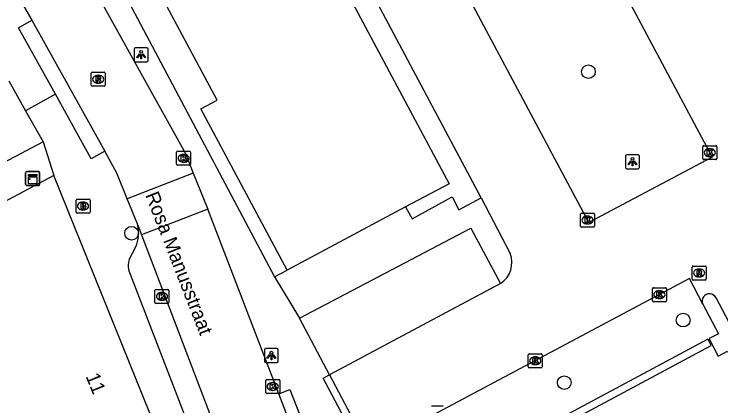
# Model space of a CAD drawing. Extents: x 160304 to 160954, y 383686 to 384161.
# Drawn here: x 160761.5 to 160812, y 383939.6 to 383967.6 of the extents above; entities that cross this region are included whole.
import ezdxf

# ---------------------------------------------------------------- set-up
doc = ezdxf.new("R2010")
doc.units = 0
for name, color, linetype in [('IMGEO_Boom', 7, 'Continuous'), ('IMGEO_Brandkraan', 7, 'Continuous'), ('IMGEO_Kast', 7, 'Continuous'), ('IMGEO_Kolk', 7, 'Continuous'), ('IMGEO_Lichtpunt', 7, 'Continuous'), ('IMGEO_Openbare_ruimte_label', 7, 'Continuous'), ('IMGEO_Pand', 7, 'Continuous'), ('IMGEO_Pand_nummerreeks', 7, 'Continuous'), ('IMGEO_Parkeervlak_open', 7, 'Continuous'), ('IMGEO_Rijbaan_lokaal_open', 7, 'Continuous'), ('IMGEO_Rioolput', 7, 'Continuous'), ('IMGEO_Voetpad_open', 7, 'Continuous')]:
    doc.layers.add(name, color=color, linetype=linetype)

msp = doc.modelspace()

# ---------------------------------------------------------------- linework, layer by layer
at = {"layer": 'IMGEO_Boom'}
for centre in [(160802.499, 383963.445), (160769.849, 383951.898), (160809.27, 383945.682), (160800.773, 383941.214)]:
    msp.add_circle(centre, 0.489, dxfattribs=at)
at = {"layer": 'IMGEO_Brandkraan'}
for p, q in [((160765.883, 383953.413), (160765.883, 383954.265)), ((160765.958, 383954.339), (160766.81, 383954.339)), ((160766.371, 383954.119), (160766.396, 383954.119)), ((160766.884, 383954.265), (160766.884, 383953.413)), ((160766.81, 383953.339), (160765.958, 383953.339)), ((160766.394, 383953.559), (160766.369, 383953.559))]:
    msp.add_line(p, q, dxfattribs=at)
for points in [[(160765.883, 383953.413), (160765.883, 383954.265)], [(160765.958, 383954.339), (160766.81, 383954.339)], [(160766.884, 383954.265), (160766.884, 383953.413)], [(160766.231, 383954.039), (160766.231, 383953.639), (160766.444, 383953.639)], [(160766.462, 383954.039), (160766.231, 383954.039)], [(160766.41, 383953.958), (160766.356, 383953.958), (160766.356, 383953.882)], [(160766.356, 383953.882), (160766.409, 383953.882)], [(160766.418, 383953.806), (160766.356, 383953.806), (160766.356, 383953.725)], [(160766.356, 383953.725), (160766.418, 383953.725)], [(160766.81, 383953.339), (160765.958, 383953.339)]]:
    msp.add_lwpolyline(points, dxfattribs=at)
for centre, radius, start, end in [((160765.96, 383954.263), 0.0765, 91.552, 178.448), ((160765.96, 383954.263), 0.0765, 91.552, 178.448), ((160766.808, 383954.263), 0.0765, 1.552, 88.448), ((160766.808, 383954.263), 0.0765, 1.552, 88.448), ((160766.411, 383953.92), 0.0379, 267.8285, 90.9355), ((160766.419, 383953.765), 0.0404, 269.8759, 90.5077), ((160766.45, 383953.89), 0.251, 268.6676, 293.5347), ((160766.466, 383953.894), 0.145, 59.4692, 91.5367), ((160766.491, 383953.941), 0.0922, 285.5137, 58.1501), ((160766.496, 383953.749), 0.105, 301.3115, 78.989), ((160765.96, 383953.415), 0.0765, 181.552, 268.448), ((160765.96, 383953.415), 0.0765, 181.552, 268.448), ((160766.808, 383953.415), 0.0765, 271.552, 358.448), ((160766.808, 383953.415), 0.0765, 271.552, 358.448)]:
    msp.add_arc(centre, radius, start, end, dxfattribs=at)
for centre, major_axis, ratio, start_param, end_param in [((160766.37, 383953.839), (-0.387, 0.002), 0.722429, 4.712389, 7.853982), ((160766.395, 383953.839), (-0.39, 0.002), 0.717154, 1.570796, 4.712389)]:
    msp.add_ellipse(centre, major_axis=major_axis, ratio=ratio, start_param=start_param, end_param=end_param, dxfattribs=at)
at = {"layer": 'IMGEO_Kast'}
for p, q in [((160762.283, 383955.378), (160762.283, 383956.219)), ((160762.283, 383956.219), (160762.283, 383955.378)), ((160762.358, 383956.303), (160763.199, 383956.303)), ((160763.199, 383956.303), (160762.358, 383956.303)), ((160763.283, 383956.228), (160763.283, 383955.387)), ((160763.283, 383955.387), (160763.283, 383956.228)), ((160763.208, 383955.303), (160762.367, 383955.303)), ((160762.367, 383955.303), (160763.208, 383955.303))]:
    msp.add_line(p, q, dxfattribs=at)
for points in [[(160762.478, 383956.093), (160763.078, 383956.093), (160763.078, 383956.008), (160762.478, 383956.008), (160762.478, 383956.093)], [(160762.478, 383955.918), (160763.078, 383955.918), (160763.078, 383955.429), (160762.478, 383955.429), (160762.478, 383955.918)]]:
    msp.add_lwpolyline(points, dxfattribs=at)
msp.add_circle((160762.562, 383955.767), 0.0377, dxfattribs=at)
for centre, start, end in [((160762.361, 383956.225), 92.4484, 184.2845), ((160762.361, 383956.225), 92.4484, 184.2845), ((160763.205, 383956.225), 2.4484, 94.2845), ((160763.205, 383956.225), 2.4484, 94.2845), ((160762.361, 383955.381), 182.4484, 274.2845), ((160762.361, 383955.381), 182.4484, 274.2845), ((160763.205, 383955.381), 272.4484, 4.2845), ((160763.205, 383955.381), 272.4484, 4.2845)]:
    msp.add_arc(centre, 0.0779, start, end, dxfattribs=at)
at = {"layer": 'IMGEO_Kolk'}
for p, q in [((160810.747, 383958.156), (160811.599, 383958.156)), ((160773.073, 383956.829), (160773.073, 383957.681)), ((160773.148, 383957.755), (160774, 383957.755)), ((160774.074, 383957.681), (160774.074, 383956.829)), ((160810.672, 383957.23), (160810.672, 383958.082)), ((160811.16, 383957.936), (160811.185, 383957.936)), ((160811.673, 383958.082), (160811.673, 383957.23)), ((160773.561, 383957.535), (160773.586, 383957.535)), ((160811.599, 383957.156), (160810.747, 383957.156)), ((160811.183, 383957.376), (160811.158, 383957.376)), ((160774, 383956.755), (160773.148, 383956.755)), ((160773.584, 383956.975), (160773.559, 383956.975)), ((160801.936, 383952.412), (160801.936, 383953.264)), ((160802.011, 383953.338), (160802.863, 383953.338)), ((160802.424, 383953.118), (160802.449, 383953.118)), ((160802.937, 383953.264), (160802.937, 383952.412)), ((160802.863, 383952.338), (160802.011, 383952.338)), ((160802.447, 383952.558), (160802.422, 383952.558)), ((160771.524, 383946.955), (160771.524, 383947.807)), ((160771.599, 383947.881), (160772.451, 383947.881)), ((160772.012, 383947.661), (160772.037, 383947.661)), ((160772.525, 383947.807), (160772.525, 383946.955)), ((160807.07, 383947.077), (160807.07, 383947.929)), ((160807.145, 383948.003), (160807.997, 383948.003)), ((160807.558, 383947.783), (160807.583, 383947.783)), ((160808.071, 383947.929), (160808.071, 383947.077)), ((160772.035, 383947.101), (160772.01, 383947.101)), ((160807.581, 383947.223), (160807.556, 383947.223)), ((160772.451, 383946.881), (160771.599, 383946.881)), ((160807.997, 383947.003), (160807.145, 383947.003)), ((160798.2, 383942.354), (160798.2, 383943.206)), ((160798.275, 383943.28), (160799.127, 383943.28)), ((160798.688, 383943.06), (160798.713, 383943.06)), ((160799.201, 383943.206), (160799.201, 383942.354)), ((160798.711, 383942.5), (160798.686, 383942.5)), ((160799.127, 383942.28), (160798.275, 383942.28)), ((160779.441, 383940.515), (160779.441, 383941.367)), ((160779.516, 383941.441), (160780.368, 383941.441)), ((160779.929, 383941.221), (160779.954, 383941.221)), ((160780.442, 383941.367), (160780.442, 383940.515)), ((160779.952, 383940.661), (160779.927, 383940.661)), ((160780.368, 383940.441), (160779.516, 383940.441)), ((160791.279, 383939.554), (160792.131, 383939.554))]:
    msp.add_line(p, q, dxfattribs=at)
for points in [[(160810.747, 383958.156), (160811.599, 383958.156)], [(160773.073, 383956.829), (160773.073, 383957.681)], [(160773.148, 383957.755), (160774, 383957.755)], [(160774.074, 383957.681), (160774.074, 383956.829)], [(160810.672, 383957.23), (160810.672, 383958.082)], [(160810.993, 383957.856), (160811.116, 383957.856), (160811.116, 383957.705), (160811.246, 383957.856), (160811.41, 383957.856), (160811.264, 383957.705), (160811.417, 383957.456), (160811.265, 383957.456), (160811.18, 383957.62), (160811.116, 383957.553), (160811.116, 383957.456), (160810.993, 383957.456), (160810.993, 383957.856)], [(160811.673, 383958.082), (160811.673, 383957.23)], [(160773.394, 383957.455), (160773.517, 383957.455), (160773.517, 383957.304), (160773.647, 383957.455), (160773.811, 383957.455), (160773.665, 383957.304), (160773.818, 383957.055), (160773.666, 383957.055), (160773.581, 383957.219), (160773.517, 383957.152), (160773.517, 383957.055), (160773.394, 383957.055), (160773.394, 383957.455)], [(160811.599, 383957.156), (160810.747, 383957.156)], [(160774, 383956.755), (160773.148, 383956.755)], [(160801.936, 383952.412), (160801.936, 383953.264)], [(160802.011, 383953.338), (160802.863, 383953.338)], [(160802.937, 383953.264), (160802.937, 383952.412)], [(160802.257, 383953.038), (160802.38, 383953.038), (160802.38, 383952.887), (160802.51, 383953.038), (160802.674, 383953.038), (160802.528, 383952.887), (160802.681, 383952.638), (160802.529, 383952.638), (160802.444, 383952.802), (160802.38, 383952.735), (160802.38, 383952.638), (160802.257, 383952.638), (160802.257, 383953.038)], [(160802.863, 383952.338), (160802.011, 383952.338)], [(160771.524, 383946.955), (160771.524, 383947.807)], [(160771.599, 383947.881), (160772.451, 383947.881)], [(160771.845, 383947.581), (160771.968, 383947.581), (160771.968, 383947.43), (160772.098, 383947.581), (160772.262, 383947.581), (160772.116, 383947.43), (160772.269, 383947.181), (160772.117, 383947.181), (160772.032, 383947.345), (160771.968, 383947.278), (160771.968, 383947.181), (160771.845, 383947.181), (160771.845, 383947.581)], [(160772.525, 383947.807), (160772.525, 383946.955)], [(160807.07, 383947.077), (160807.07, 383947.929)], [(160807.145, 383948.003), (160807.997, 383948.003)], [(160807.391, 383947.703), (160807.514, 383947.703), (160807.514, 383947.552), (160807.644, 383947.703), (160807.808, 383947.703), (160807.662, 383947.552), (160807.815, 383947.303), (160807.663, 383947.303), (160807.578, 383947.467), (160807.514, 383947.4), (160807.514, 383947.303), (160807.391, 383947.303), (160807.391, 383947.703)], [(160808.071, 383947.929), (160808.071, 383947.077)], [(160772.451, 383946.881), (160771.599, 383946.881)], [(160807.997, 383947.003), (160807.145, 383947.003)], [(160798.2, 383942.354), (160798.2, 383943.206)], [(160798.275, 383943.28), (160799.127, 383943.28)], [(160799.201, 383943.206), (160799.201, 383942.354)], [(160798.521, 383942.98), (160798.644, 383942.98), (160798.644, 383942.829), (160798.774, 383942.98), (160798.938, 383942.98), (160798.792, 383942.829), (160798.945, 383942.58), (160798.793, 383942.58), (160798.708, 383942.744), (160798.644, 383942.677), (160798.644, 383942.58), (160798.521, 383942.58), (160798.521, 383942.98)], [(160799.127, 383942.28), (160798.275, 383942.28)], [(160779.441, 383940.515), (160779.441, 383941.367)], [(160779.516, 383941.441), (160780.368, 383941.441)], [(160779.762, 383941.141), (160779.885, 383941.141), (160779.885, 383940.99), (160780.015, 383941.141), (160780.179, 383941.141), (160780.033, 383940.99), (160780.186, 383940.741), (160780.034, 383940.741), (160779.949, 383940.905), (160779.885, 383940.838), (160779.885, 383940.741), (160779.762, 383940.741), (160779.762, 383941.141)], [(160780.442, 383941.367), (160780.442, 383940.515)], [(160780.368, 383940.441), (160779.516, 383940.441)], [(160791.279, 383939.554), (160792.131, 383939.554)]]:
    msp.add_lwpolyline(points, dxfattribs=at)
for centre, start, end in [((160810.749, 383958.08), 91.552, 178.448), ((160810.749, 383958.08), 91.552, 178.448), ((160811.597, 383958.08), 1.552, 88.448), ((160811.597, 383958.08), 1.552, 88.448), ((160773.15, 383957.679), 91.552, 178.448), ((160773.15, 383957.679), 91.552, 178.448), ((160773.998, 383957.679), 1.552, 88.448), ((160773.998, 383957.679), 1.552, 88.448), ((160810.749, 383957.232), 181.552, 268.448), ((160810.749, 383957.232), 181.552, 268.448), ((160811.597, 383957.232), 271.552, 358.448), ((160811.597, 383957.232), 271.552, 358.448), ((160773.15, 383956.831), 181.552, 268.448), ((160773.15, 383956.831), 181.552, 268.448), ((160773.998, 383956.831), 271.552, 358.448), ((160773.998, 383956.831), 271.552, 358.448), ((160802.013, 383953.262), 91.552, 178.448), ((160802.013, 383953.262), 91.552, 178.448), ((160802.861, 383953.262), 1.552, 88.448), ((160802.861, 383953.262), 1.552, 88.448), ((160802.013, 383952.414), 181.552, 268.448), ((160802.013, 383952.414), 181.552, 268.448), ((160802.861, 383952.414), 271.552, 358.448), ((160802.861, 383952.414), 271.552, 358.448), ((160771.601, 383947.805), 91.552, 178.448), ((160771.601, 383947.805), 91.552, 178.448), ((160772.449, 383947.805), 1.552, 88.448), ((160772.449, 383947.805), 1.552, 88.448), ((160807.147, 383947.927), 91.552, 178.448), ((160807.147, 383947.927), 91.552, 178.448), ((160807.995, 383947.927), 1.552, 88.448), ((160807.995, 383947.927), 1.552, 88.448), ((160807.147, 383947.079), 181.552, 268.448), ((160807.147, 383947.079), 181.552, 268.448), ((160807.995, 383947.079), 271.552, 358.448), ((160807.995, 383947.079), 271.552, 358.448), ((160771.601, 383946.957), 181.552, 268.448), ((160771.601, 383946.957), 181.552, 268.448), ((160772.449, 383946.957), 271.552, 358.448), ((160772.449, 383946.957), 271.552, 358.448), ((160798.277, 383943.204), 91.552, 178.448), ((160798.277, 383943.204), 91.552, 178.448), ((160799.125, 383943.204), 1.552, 88.448), ((160799.125, 383943.204), 1.552, 88.448), ((160798.277, 383942.356), 181.552, 268.448), ((160798.277, 383942.356), 181.552, 268.448), ((160799.125, 383942.356), 271.552, 358.448), ((160799.125, 383942.356), 271.552, 358.448), ((160779.518, 383941.365), 91.552, 178.448), ((160779.518, 383941.365), 91.552, 178.448), ((160780.366, 383941.365), 1.552, 88.448), ((160780.366, 383941.365), 1.552, 88.448), ((160779.518, 383940.517), 181.552, 268.448), ((160779.518, 383940.517), 181.552, 268.448), ((160780.366, 383940.517), 271.552, 358.448), ((160780.366, 383940.517), 271.552, 358.448)]:
    msp.add_arc(centre, 0.0765, start, end, dxfattribs=at)
for centre, major_axis, ratio, start_param, end_param in [((160811.159, 383957.656), (-0.387, 0.002), 0.722429, 4.712389, 7.853982), ((160811.184, 383957.656), (-0.39, 0.002), 0.717154, 1.570796, 4.712389), ((160773.56, 383957.255), (-0.387, 0.002), 0.722429, 4.712389, 7.853982), ((160773.585, 383957.255), (-0.39, 0.002), 0.717154, 1.570796, 4.712389), ((160802.423, 383952.838), (-0.387, 0.002), 0.722429, 4.712389, 7.853982), ((160802.448, 383952.838), (-0.39, 0.002), 0.717154, 1.570796, 4.712389), ((160772.011, 383947.381), (-0.387, 0.002), 0.722429, 4.712389, 7.853982), ((160772.036, 383947.381), (-0.39, 0.002), 0.717154, 1.570796, 4.712389), ((160807.557, 383947.503), (-0.387, 0.002), 0.722429, 4.712389, 7.853982), ((160807.582, 383947.503), (-0.39, 0.002), 0.717154, 1.570796, 4.712389), ((160798.687, 383942.78), (-0.387, 0.002), 0.722429, 4.712389, 7.853982), ((160798.712, 383942.78), (-0.39, 0.002), 0.717154, 1.570796, 4.712389), ((160779.928, 383940.941), (-0.387, 0.002), 0.722429, 4.712389, 7.853982), ((160779.953, 383940.941), (-0.39, 0.002), 0.717154, 1.570796, 4.712389)]:
    msp.add_ellipse(centre, major_axis=major_axis, ratio=ratio, start_param=start_param, end_param=end_param, dxfattribs=at)
at = {"layer": 'IMGEO_Lichtpunt'}
for p, q in [((160770.044, 383965.06), (160770.044, 383964.253)), ((160770.044, 383965.06), (160770.044, 383964.253)), ((160770.946, 383965.155), (160770.138, 383965.155)), ((160770.946, 383965.155), (160770.138, 383965.155)), ((160771.04, 383964.253), (160771.04, 383965.06)), ((160771.04, 383964.253), (160771.04, 383965.06)), ((160770.138, 383964.159), (160770.946, 383964.159)), ((160770.138, 383964.159), (160770.946, 383964.159)), ((160805.145, 383957.412), (160805.145, 383956.605)), ((160805.145, 383957.412), (160805.145, 383956.605)), ((160806.047, 383957.507), (160805.239, 383957.507)), ((160806.047, 383957.507), (160805.239, 383957.507)), ((160806.141, 383956.605), (160806.141, 383957.412)), ((160806.141, 383956.605), (160806.141, 383957.412)), ((160805.239, 383956.511), (160806.047, 383956.511)), ((160805.239, 383956.511), (160806.047, 383956.511)), ((160779.343, 383943.558), (160779.343, 383942.751)), ((160779.343, 383943.558), (160779.343, 383942.751)), ((160780.245, 383943.653), (160779.437, 383943.653)), ((160780.245, 383943.653), (160779.437, 383943.653)), ((160780.339, 383942.751), (160780.339, 383943.558)), ((160780.339, 383942.751), (160780.339, 383943.558)), ((160779.437, 383942.657), (160780.245, 383942.657)), ((160779.437, 383942.657), (160780.245, 383942.657))]:
    msp.add_line(p, q, dxfattribs=at)
for points in [[(160770.418, 383964.724), (160770.457, 383964.696), (160770.269, 383964.434), (160770.231, 383964.461), (160770.418, 383964.724)], [(160770.63, 383964.696), (160770.668, 383964.723), (160770.855, 383964.461), (160770.816, 383964.433), (160770.63, 383964.696)], [(160770.52, 383964.676), (160770.567, 383964.676), (160770.567, 383964.354), (160770.52, 383964.354), (160770.52, 383964.676)], [(160805.519, 383957.076), (160805.558, 383957.048), (160805.37, 383956.786), (160805.332, 383956.813), (160805.519, 383957.076)], [(160805.621, 383957.028), (160805.668, 383957.028), (160805.668, 383956.706), (160805.621, 383956.706), (160805.621, 383957.028)], [(160805.731, 383957.048), (160805.769, 383957.075), (160805.956, 383956.813), (160805.917, 383956.785), (160805.731, 383957.048)], [(160779.717, 383943.222), (160779.756, 383943.194), (160779.568, 383942.932), (160779.53, 383942.959), (160779.717, 383943.222)], [(160779.819, 383943.174), (160779.866, 383943.174), (160779.866, 383942.852), (160779.819, 383942.852), (160779.819, 383943.174)], [(160779.929, 383943.194), (160779.967, 383943.221), (160780.154, 383942.959), (160780.115, 383942.931), (160779.929, 383943.194)]]:
    msp.add_lwpolyline(points, dxfattribs=at)
for centre in [(160770.543, 383964.858), (160805.644, 383957.21), (160779.842, 383943.356)]:
    msp.add_circle(centre, 0.0994, dxfattribs=at)
for centre, start, end in [((160770.138, 383965.06), 90, 180), ((160770.138, 383965.06), 90, 180), ((160770.946, 383965.06), 0, 90), ((160770.946, 383965.06), 0, 90), ((160770.138, 383964.253), 180, 270), ((160770.138, 383964.253), 180, 270), ((160770.946, 383964.253), 270, 0), ((160770.946, 383964.253), 270, 360), ((160805.239, 383957.412), 90, 180), ((160805.239, 383957.412), 90, 180), ((160806.047, 383957.412), 0, 90), ((160806.047, 383957.412), 0, 90), ((160805.239, 383956.605), 180, 270), ((160805.239, 383956.605), 180, 270), ((160806.047, 383956.605), 270, 0), ((160806.047, 383956.605), 270, 360), ((160779.437, 383943.558), 90, 180), ((160779.437, 383943.558), 90, 180), ((160780.245, 383943.558), 0, 90), ((160780.245, 383943.558), 0, 90), ((160779.437, 383942.751), 180, 270), ((160779.437, 383942.751), 180, 270), ((160780.245, 383942.751), 270, 0), ((160780.245, 383942.751), 270, 360)]:
    msp.add_arc(centre, 0.0946, start, end, dxfattribs=at)
at = {"layer": 'IMGEO_Pand'}
for points in [[(160780.961, 383949.257), (160774.814, 383960.781), (160775.968, 383961.397), (160771.843, 383969.13), (160770.706, 383968.524), (160761.577, 383985.638), (160765.23, 383987.587), (160773.144, 383991.809), (160792.547, 383955.437), (160789.439, 383953.779)], [(160764.306, 383956.019), (160746.679, 383946.631)], [(160775.576, 383928.118), (160764.306, 383956.019)], [(160789.439, 383953.779), (160780.961, 383949.257)]]:
    msp.add_lwpolyline(points, dxfattribs=at)
at = {"layer": 'IMGEO_Parkeervlak_open'}
for points in [[(160810.678, 383946.827), (160811.799, 383944.705), (160811.134, 383944.36), (160811.16, 383944.309)], [(160811.073, 383944.262), (160811.041, 383944.322), (160791.889, 383934.047), (160791.984, 383933.871)], [(160791.984, 383933.871), (160792.126, 383933.607), (160811.278, 383943.881), (160811.073, 383944.262)], [(160811.073, 383944.262), (160811.16, 383944.309)], [(160811.16, 383944.309), (160811.779, 383943.117), (160812.444, 383943.463), (160813.481, 383941.466)]]:
    msp.add_lwpolyline(points, dxfattribs=at)
at = {"layer": 'IMGEO_Rijbaan_lokaal_open'}
for points in [[(160750.394, 383998.089), (160755.01, 383990.819), (160761.742, 383979.128), (160773.706, 383957.589), (160774.263, 383956.197)], [(160802.524, 383952.671), (160791.461, 383973.452), (160800.275, 383978.122), (160811.351, 383957.327), (160802.524, 383952.671)], [(160794.841, 383954.422), (160783.352, 383976.011)], [(160761.594, 383969.14), (160762.737, 383967.125)], [(160762.737, 383967.125), (160767.942, 383957.753)], [(160761.073, 383962.781), (160762.277, 383960.65)], [(160762.277, 383960.65), (160763.531, 383958.431)], [(160763.531, 383958.431), (160746.712, 383949.534)], [(160769.543, 383954.354), (160768.806, 383956.197), (160767.942, 383957.753)], [(160774.263, 383956.197), (160769.543, 383954.354)], [(160774.263, 383956.197), (160775.291, 383953.628), (160775.292, 383953.625)], [(160770.289, 383952.484), (160770.242, 383952.607), (160769.543, 383954.354)], [(160794.841, 383954.422), (160796.905, 383950.454)], [(160775.292, 383953.625), (160770.558, 383951.777)], [(160780.378, 383940.412), (160775.292, 383953.625)], [(160770.289, 383952.484), (160770.558, 383951.777)], [(160770.558, 383951.777), (160780.153, 383926.593)], [(160810.678, 383946.827), (160809.733, 383948.656), (160788.027, 383937.097), (160786.802, 383936.458)], [(160796.212, 383948.298), (160783.989, 383941.774)], [(160814.428, 383941.946), (160811.617, 383947.275)], [(160783.989, 383941.774), (160786.802, 383936.458)], [(160782.721, 383934.328), (160780.378, 383940.412)]]:
    msp.add_lwpolyline(points, dxfattribs=at)
for centre, radius, start, end in [((160795.257, 383949.794), 1.775, 302.5404, 21.8218), ((160811.147, 383947.052), 0.52, 25.3334, 205.6785)]:
    msp.add_arc(centre, radius, start, end, dxfattribs=at)
at = {"layer": 'IMGEO_Rioolput'}
for p, q in [((160766.969, 383962.479), (160766.969, 383963.331)), ((160767.044, 383963.405), (160767.896, 383963.405)), ((160767.97, 383963.331), (160767.97, 383962.479)), ((160767.457, 383963.185), (160767.482, 383963.185)), ((160767.896, 383962.405), (160767.044, 383962.405)), ((160767.48, 383962.625), (160767.455, 383962.625)), ((160809.909, 383948.626), (160809.909, 383949.478)), ((160809.984, 383949.552), (160810.836, 383949.552)), ((160810.397, 383949.332), (160810.422, 383949.332)), ((160810.91, 383949.478), (160810.91, 383948.626)), ((160810.836, 383948.552), (160809.984, 383948.552)), ((160810.42, 383948.772), (160810.395, 383948.772))]:
    msp.add_line(p, q, dxfattribs=at)
for points in [[(160766.969, 383962.479), (160766.969, 383963.331)], [(160767.044, 383963.405), (160767.896, 383963.405)], [(160767.97, 383963.331), (160767.97, 383962.479)], [(160767.558, 383963.103), (160767.306, 383963.105), (160767.306, 383962.705)], [(160767.306, 383962.705), (160767.43, 383962.705), (160767.43, 383962.867), (160767.441, 383962.867)], [(160767.484, 383963.024), (160767.43, 383963.024), (160767.43, 383962.943)], [(160767.43, 383962.943), (160767.482, 383962.943)], [(160767.488, 383962.838), (160767.559, 383962.705), (160767.699, 383962.705), (160767.634, 383962.831)], [(160767.896, 383962.405), (160767.044, 383962.405)], [(160809.909, 383948.626), (160809.909, 383949.478)], [(160809.984, 383949.552), (160810.836, 383949.552)], [(160810.498, 383949.25), (160810.246, 383949.252), (160810.246, 383948.852)], [(160810.424, 383949.171), (160810.37, 383949.171), (160810.37, 383949.09)], [(160810.37, 383949.09), (160810.422, 383949.09)], [(160810.91, 383949.478), (160810.91, 383948.626)], [(160810.836, 383948.552), (160809.984, 383948.552)], [(160810.246, 383948.852), (160810.37, 383948.852), (160810.37, 383949.014), (160810.381, 383949.014)], [(160810.428, 383948.985), (160810.499, 383948.852), (160810.639, 383948.852), (160810.574, 383948.978)]]:
    msp.add_lwpolyline(points, dxfattribs=at)
for centre, radius, start, end in [((160767.046, 383963.329), 0.0765, 91.552, 178.448), ((160767.046, 383963.329), 0.0765, 91.552, 178.448), ((160767.894, 383963.329), 0.0765, 1.552, 88.448), ((160767.894, 383963.329), 0.0765, 1.552, 88.448), ((160767.44, 383962.814), 0.0533, 26.0293, 88.6989), ((160767.466, 383963.132), 0.19, 274.7715, 282.9687), ((160767.49, 383962.928), 0.0964, 77.0061, 93.1865), ((160767.504, 383962.985), 0.0378, 276.6634, 79.6772), ((160767.557, 383962.993), 0.109, 350.3612, 89.416), ((160767.555, 383962.993), 0.112, 277.5842, 350.9817), ((160767.539, 383962.778), 0.108, 29.5134, 73.7905), ((160767.046, 383962.481), 0.0765, 181.552, 268.448), ((160767.046, 383962.481), 0.0765, 181.552, 268.448), ((160767.894, 383962.481), 0.0765, 271.552, 358.448), ((160767.894, 383962.481), 0.0765, 271.552, 358.448), ((160809.986, 383949.476), 0.0765, 91.552, 178.448), ((160809.986, 383949.476), 0.0765, 91.552, 178.448), ((160810.406, 383949.279), 0.19, 274.7715, 282.9687), ((160810.43, 383949.075), 0.0964, 77.0061, 93.1865), ((160810.444, 383949.132), 0.0378, 276.6634, 79.6772), ((160810.497, 383949.14), 0.109, 350.3612, 89.416), ((160810.495, 383949.14), 0.112, 277.5842, 350.9817), ((160810.834, 383949.476), 0.0765, 1.552, 88.448), ((160810.834, 383949.476), 0.0765, 1.552, 88.448), ((160809.986, 383948.628), 0.0765, 181.552, 268.448), ((160809.986, 383948.628), 0.0765, 181.552, 268.448), ((160810.38, 383948.961), 0.0533, 26.0293, 88.6989), ((160810.479, 383948.925), 0.108, 29.5134, 73.7905), ((160810.834, 383948.628), 0.0765, 271.552, 358.448), ((160810.834, 383948.628), 0.0765, 271.552, 358.448)]:
    msp.add_arc(centre, radius, start, end, dxfattribs=at)
for centre, major_axis, ratio, start_param, end_param in [((160767.456, 383962.905), (-0.387, 0.002), 0.722429, 4.712389, 7.853982), ((160767.481, 383962.905), (-0.39, 0.002), 0.717154, 1.570796, 4.712389), ((160810.396, 383949.052), (-0.387, 0.002), 0.722429, 4.712389, 7.853982), ((160810.421, 383949.052), (-0.39, 0.002), 0.717154, 1.570796, 4.712389)]:
    msp.add_ellipse(centre, major_axis=major_axis, ratio=ratio, start_param=start_param, end_param=end_param, dxfattribs=at)
at = {"layer": 'IMGEO_Voetpad_open'}
for points in [[(160738.593, 384021.168), (160751.74, 384000), (160757.862, 383990.144), (160762.576, 383981.777), (160780.073, 383948.774)], [(160764.411, 383961.827), (160761.767, 383966.587), (160762.737, 383967.125)], [(160764.411, 383961.827), (160762.277, 383960.65)], [(160767.942, 383957.753), (160766.972, 383957.215), (160764.411, 383961.827)], [(160763.531, 383958.431), (160764.306, 383956.019)], [(160789.439, 383953.779), (160789.901, 383952.915), (160792.759, 383954.5), (160793.228, 383953.573), (160794.841, 383954.422)], [(160781.844, 383945.826), (160794.102, 383952.265), (160796.212, 383948.298)], [(160769.688, 383950.015), (160770.147, 383950.926)], [(160777.941, 383927.884), (160774.507, 383936.65), (160769.657, 383949.26)], [(160780.073, 383948.774), (160780.961, 383949.257)], [(160780.073, 383948.774), (160781.844, 383945.826)], [(160783.989, 383941.774), (160781.844, 383945.826)], [(160786.802, 383936.458), (160786.361, 383936.224), (160783.548, 383941.54), (160783.989, 383941.774)], [(160780.378, 383940.412), (160781.166, 383940.72), (160783.537, 383934.647), (160782.721, 383934.328)]]:
    msp.add_lwpolyline(points, dxfattribs=at)
for centre, radius, start, end in [((160767.816, 383951.924), 2.536, 336.8238, 12.7609), ((160770.863, 383949.589), 1.25, 160.0516, 195.246)]:
    msp.add_arc(centre, radius, start, end, dxfattribs=at)

# ---------------------------------------------------------------- texts
at = {"layer": 'IMGEO_Openbare_ruimte_label'}
msp.add_text('Rosa Manusstraat', height=1, rotation=291.3544, dxfattribs=at).set_placement((160770.815, 383954.633))
at = {"layer": 'IMGEO_Pand_nummerreeks'}
msp.add_text('11', height=1, rotation=291.9899, dxfattribs=at).set_placement((160766.56, 383941.676))

doc.saveas('drawing.dxf')
